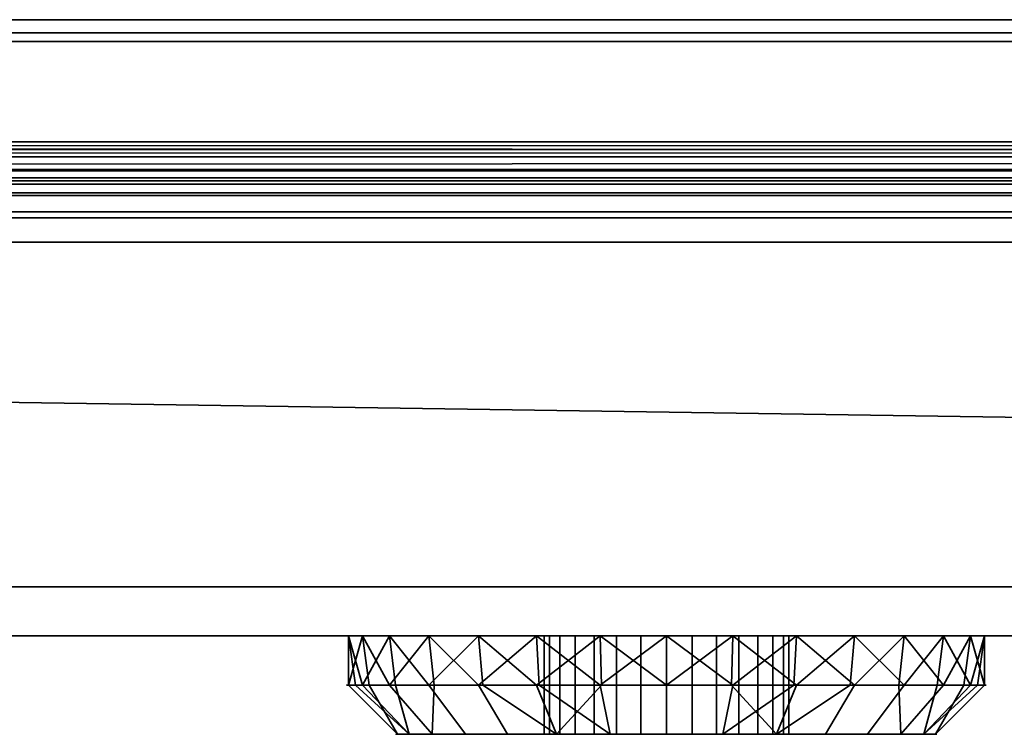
# Model space of a CAD drawing. Header units: millimetres. Extents: x -603 to 3703, y -121 to 193.
# Tile 526 of 656: x 1474 to 1514, y -54 to -25. Entities that reach past the tile are written whole.
import ezdxf

# ---------------------------------------------------------------- set-up
doc = ezdxf.new("R2010")
doc.units = ezdxf.units.MM
doc.layers.add('152', color=7, linetype='Continuous', true_color=0xffffff)

# ---------------------------------------------------------------- blocks, each defined once
blk = doc.blocks.new('UG_SURFACE_061')
at = {"layer": '152', "color": 35, "linetype": 'Continuous', "lineweight": 35}
for points in [[(1029, -34, 2019), (1971, -34, 2019), (1971, 0, 2019), (1029, 0, 2019)], [(1029, -34), (1029, -2), (1971, -2), (1971, -34)], [(1016, -34, 2032), (1984, -34, 2032), (1971, -34, 2019), (1029, -34, 2019)], [(1984, -48), (1016, -48), (1016, -34), (1029, -34)], [(1984, -50, 2032), (1984, -34, 2032), (1016, -34, 2032), (1016, -50, 2032)], [(1984, -48), (1029, -34), (1971, -34)], [(1016, -50, 2), (1016, -48), (1984, -48), (1984, -50, 2)], [(1084, -50, 1527), (1110, -50, 1523.5), (1984, -50, 2032), (1016, -50, 2032)], [(1110, -50, 936.5), (1084, -50, 933), (1016, -50, 2), (1984, -50, 2)], [(1984, -50, 2032), (1110, -50, 1171.5), (1488.742, -50, 1373.5), (1492.359, -50, 1377.517)], [(1110, -50, 1171.5), (1487.071, -50, 1368.359), (1488.742, -50, 1373.5)], [(1110, -50, 936.5), (1494.712, -50, 1355.124), (1490.339, -50, 1358.301)], [(1490.339, -50, 1358.301), (1487.636, -50, 1362.983), (1110, -50, 1171.5), (1110, -50, 936.5)], [(1487.636, -50, 1362.983), (1487.071, -50, 1368.359), (1110, -50, 1171.5)], [(1984, -50, 2032), (1110, -50, 1523.5), (1110, -50, 1385.5)], [(1110, -50, 936.5), (1984, -50, 2), (1500, -50, 1354), (1494.712, -50, 1355.124)], [(1110, -50, 1385.5), (1110, -50, 1171.5), (1984, -50, 2032)], [(1488.742, -50, 1373.5), (1487.071, -50, 1368.359), (1487.636, -52, 1371.017)], [(1487.071, -50, 1368.359), (1487.354, -52, 1368.329), (1487.636, -52, 1371.017)], [(1487.071, -50, 1368.359), (1487.636, -50, 1362.983), (1487.071, -52, 1365.641)], [(1487.636, -50, 1362.983), (1487.906, -52, 1363.071), (1487.071, -52, 1365.641)], [(1487.071, -52, 1365.641), (1487.354, -52, 1368.329), (1487.071, -50, 1368.359)], [(1488.742, -52, 1360.5), (1487.636, -50, 1362.983), (1490.339, -50, 1358.301)], [(1488.742, -52, 1360.5), (1487.906, -52, 1363.071), (1487.636, -50, 1362.983)], [(1487.636, -52, 1371.017), (1488.988, -52, 1373.358), (1488.742, -50, 1373.5)], [(1492.359, -50, 1377.517), (1488.742, -50, 1373.5), (1490.339, -52, 1375.699)], [(1488.742, -50, 1373.5), (1488.988, -52, 1373.358), (1490.339, -52, 1375.699)], [(1490.339, -50, 1358.301), (1490.55, -52, 1358.491), (1488.742, -52, 1360.5)], [(1490.339, -50, 1358.301), (1494.712, -50, 1355.124), (1492.359, -52, 1356.483)], [(1492.359, -52, 1356.483), (1490.55, -52, 1358.491), (1490.339, -50, 1358.301)], [(1490.339, -52, 1375.699), (1492.526, -52, 1377.287), (1492.359, -50, 1377.517)], [(1492.359, -50, 1377.517), (1497.297, -50, 1379.716), (1984, -50, 2032)], [(1497.297, -50, 1379.716), (1492.359, -50, 1377.517), (1494.712, -52, 1378.876)], [(1492.359, -50, 1377.517), (1492.526, -52, 1377.287), (1494.712, -52, 1378.876)], [(1494.712, -50, 1355.124), (1494.828, -52, 1355.383), (1492.359, -52, 1356.483)], [(1497.297, -52, 1354.284), (1494.712, -50, 1355.124), (1500, -50, 1354)], [(1497.297, -52, 1354.284), (1494.828, -52, 1355.383), (1494.712, -50, 1355.124)], [(1494.712, -52, 1378.876), (1497.356, -52, 1379.438), (1497.297, -50, 1379.716)], [(1495.027, -54, 1367.523), (1495.027, -50, 1367.523), (1495.67, -50, 1369.5), (1495.67, -54, 1369.5)], [(1495.245, -54, 1365.455), (1495.245, -50, 1365.455), (1495.027, -50, 1367.523), (1495.027, -54, 1367.523)], [(1495.67, -50, 1369.5), (1495.027, -50, 1367.523), (1495.245, -50, 1365.455), (1500, -50, 1367)], [(1496.284, -54, 1363.654), (1496.284, -50, 1363.654), (1495.245, -50, 1365.455), (1495.245, -54, 1365.455)], [(1495.245, -50, 1365.455), (1496.284, -50, 1363.654), (1497.966, -50, 1362.432), (1500, -50, 1367)], [(1495.67, -54, 1369.5), (1495.67, -50, 1369.5), (1497.061, -50, 1371.045), (1497.061, -54, 1371.045)], [(1498.96, -50, 1371.891), (1497.061, -50, 1371.045), (1495.67, -50, 1369.5), (1500, -50, 1367)], [(1497.966, -54, 1362.432), (1497.966, -50, 1362.432), (1496.284, -50, 1363.654), (1496.284, -54, 1363.654)], [(1497.061, -54, 1371.045), (1497.061, -50, 1371.045), (1498.96, -50, 1371.891), (1498.96, -54, 1371.891)], [(1984, -50, 2032), (1497.297, -50, 1379.716), (1502.703, -50, 1379.716)], [(1502.703, -50, 1379.716), (1497.297, -50, 1379.716), (1500, -52, 1380)], [(1497.297, -50, 1379.716), (1497.356, -52, 1379.438), (1500, -52, 1380)], [(1500, -50, 1354), (1500, -52, 1354), (1497.297, -52, 1354.284)], [(1500, -54, 1362), (1500, -50, 1362), (1497.966, -50, 1362.432), (1497.966, -54, 1362.432)], [(1497.966, -50, 1362.432), (1500, -50, 1362), (1502.034, -50, 1362.432), (1500, -50, 1367)], [(1498.96, -54, 1371.891), (1498.96, -50, 1371.891), (1501.04, -50, 1371.891), (1501.04, -54, 1371.891)], [(1502.939, -50, 1371.045), (1501.04, -50, 1371.891), (1498.96, -50, 1371.891), (1500, -50, 1367)], [(1505.288, -50, 1355.124), (1500, -50, 1354), (1984, -50, 2)], [(1500, -50, 1354), (1505.288, -50, 1355.124), (1502.703, -52, 1354.284)], [(1500, -52, 1380), (1502.644, -52, 1379.438), (1502.703, -50, 1379.716)], [(1502.703, -52, 1354.284), (1500, -52, 1354), (1500, -50, 1354)], [(1502.034, -54, 1362.432), (1502.034, -50, 1362.432), (1500, -50, 1362), (1500, -54, 1362)], [(1500, -50, 1367), (1502.034, -50, 1362.432), (1503.716, -50, 1363.654)], [(1503.716, -50, 1363.654), (1504.755, -50, 1365.455), (1504.973, -50, 1367.523), (1500, -50, 1367)], [(1504.973, -50, 1367.523), (1504.33, -50, 1369.5), (1502.939, -50, 1371.045), (1500, -50, 1367)], [(1501.04, -54, 1371.891), (1501.04, -50, 1371.891), (1502.939, -50, 1371.045), (1502.939, -54, 1371.045)], [(1503.716, -54, 1363.654), (1503.716, -50, 1363.654), (1502.034, -50, 1362.432), (1502.034, -54, 1362.432)], [(1502.703, -50, 1379.716), (1502.644, -52, 1379.438), (1505.288, -52, 1378.876)], [(1984, -50, 2032), (1502.703, -50, 1379.716), (1507.641, -50, 1377.517)], [(1505.288, -50, 1355.124), (1505.172, -52, 1355.383), (1502.703, -52, 1354.284)], [(1505.288, -52, 1378.876), (1507.641, -50, 1377.517), (1502.703, -50, 1379.716)], [(1502.939, -54, 1371.045), (1502.939, -50, 1371.045), (1504.33, -50, 1369.5), (1504.33, -54, 1369.5)], [(1504.755, -54, 1365.455), (1504.755, -50, 1365.455), (1503.716, -50, 1363.654), (1503.716, -54, 1363.654)], [(1504.33, -54, 1369.5), (1504.33, -50, 1369.5), (1504.973, -50, 1367.523), (1504.973, -54, 1367.523)], [(1504.973, -54, 1367.523), (1504.973, -50, 1367.523), (1504.755, -50, 1365.455), (1504.755, -54, 1365.455)], [(1507.641, -52, 1356.483), (1505.172, -52, 1355.383), (1505.288, -50, 1355.124)], [(1509.661, -50, 1358.301), (1505.288, -50, 1355.124), (1984, -50, 2)], [(1507.641, -52, 1356.483), (1505.288, -50, 1355.124), (1509.661, -50, 1358.301)], [(1505.288, -52, 1378.876), (1507.474, -52, 1377.287), (1507.641, -50, 1377.517)], [(1507.641, -50, 1377.517), (1507.474, -52, 1377.287), (1509.661, -52, 1375.699)], [(1507.641, -50, 1377.517), (1511.258, -50, 1373.5), (1984, -50, 2032)], [(1509.661, -50, 1358.301), (1509.45, -52, 1358.491), (1507.641, -52, 1356.483)], [(1511.258, -50, 1373.5), (1507.641, -50, 1377.517), (1509.661, -52, 1375.699)], [(1511.258, -52, 1360.5), (1509.45, -52, 1358.491), (1509.661, -50, 1358.301)], [(1984, -50, 2), (1512.364, -50, 1362.983), (1509.661, -50, 1358.301)], [(1509.661, -50, 1358.301), (1512.364, -50, 1362.983), (1511.258, -52, 1360.5)], [(1509.661, -52, 1375.699), (1511.012, -52, 1373.358), (1511.258, -50, 1373.5)], [(1511.258, -50, 1373.5), (1511.012, -52, 1373.358), (1512.364, -52, 1371.017)], [(1511.258, -50, 1373.5), (1512.929, -50, 1368.359), (1984, -50, 2032)], [(1512.364, -50, 1362.983), (1512.094, -52, 1363.071), (1511.258, -52, 1360.5)], [(1512.364, -52, 1371.017), (1512.929, -50, 1368.359), (1511.258, -50, 1373.5)], [(1512.929, -52, 1365.641), (1512.094, -52, 1363.071), (1512.364, -50, 1362.983)], [(1984, -50, 2), (1984, -50, 2032), (1512.929, -50, 1368.359), (1512.364, -50, 1362.983)], [(1512.929, -52, 1365.641), (1512.364, -50, 1362.983), (1512.929, -50, 1368.359)], [(1512.364, -52, 1371.017), (1512.646, -52, 1368.329), (1512.929, -50, 1368.359)], [(1512.929, -50, 1368.359), (1512.646, -52, 1368.329), (1512.929, -52, 1365.641)], [(1489.06, -54, 1365.85), (1487.071, -52, 1365.641), (1487.906, -52, 1363.071)], [(1487.354, -52, 1368.329), (1487.071, -52, 1365.641), (1489.06, -54, 1365.85), (1489.538, -54, 1370.399)], [(1489.538, -54, 1370.399), (1487.636, -52, 1371.017), (1487.354, -52, 1368.329)], [(1488.988, -52, 1373.358), (1487.636, -52, 1371.017), (1489.538, -54, 1370.399)], [(1487.906, -52, 1363.071), (1488.742, -52, 1360.5), (1490.474, -54, 1361.5), (1489.06, -54, 1365.85)], [(1490.474, -54, 1361.5), (1488.742, -52, 1360.5), (1490.55, -52, 1358.491)], [(1489.538, -54, 1370.399), (1491.825, -54, 1374.36), (1490.339, -52, 1375.699), (1488.988, -52, 1373.358)], [(1492.526, -52, 1377.287), (1490.339, -52, 1375.699), (1491.825, -54, 1374.36), (1495.526, -54, 1377.049)], [(1490.55, -52, 1358.491), (1492.359, -52, 1356.483), (1493.534, -54, 1358.101), (1490.474, -54, 1361.5)], [(1497.713, -54, 1356.24), (1493.534, -54, 1358.101), (1492.359, -52, 1356.483), (1494.828, -52, 1355.383)], [(1495.526, -54, 1377.049), (1494.712, -52, 1378.876), (1492.526, -52, 1377.287)], [(1497.356, -52, 1379.438), (1494.712, -52, 1378.876), (1495.526, -54, 1377.049)], [(1494.828, -52, 1355.383), (1497.297, -52, 1354.284), (1497.713, -54, 1356.24)], [(1495.526, -54, 1377.049), (1500, -54, 1378), (1500, -52, 1380), (1497.356, -52, 1379.438)], [(1500, -54, 1356), (1497.713, -54, 1356.24), (1497.297, -52, 1354.284), (1500, -52, 1354)], [(1500, -52, 1354), (1502.703, -52, 1354.284), (1502.287, -54, 1356.24), (1500, -54, 1356)], [(1502.644, -52, 1379.438), (1500, -52, 1380), (1500, -54, 1378), (1504.474, -54, 1377.049)], [(1502.287, -54, 1356.24), (1502.703, -52, 1354.284), (1505.172, -52, 1355.383)], [(1505.172, -52, 1355.383), (1507.641, -52, 1356.483), (1506.466, -54, 1358.101), (1502.287, -54, 1356.24)], [(1504.474, -54, 1377.049), (1505.288, -52, 1378.876), (1502.644, -52, 1379.438)], [(1504.474, -54, 1377.049), (1508.175, -54, 1374.36), (1509.661, -52, 1375.699), (1507.474, -52, 1377.287)], [(1507.474, -52, 1377.287), (1505.288, -52, 1378.876), (1504.474, -54, 1377.049)], [(1509.526, -54, 1361.5), (1506.466, -54, 1358.101), (1507.641, -52, 1356.483), (1509.45, -52, 1358.491)], [(1511.012, -52, 1373.358), (1509.661, -52, 1375.699), (1508.175, -54, 1374.36), (1510.462, -54, 1370.399)], [(1509.45, -52, 1358.491), (1511.258, -52, 1360.5), (1509.526, -54, 1361.5)], [(1510.94, -54, 1365.85), (1509.526, -54, 1361.5), (1511.258, -52, 1360.5), (1512.094, -52, 1363.071)], [(1510.462, -54, 1370.399), (1512.364, -52, 1371.017), (1511.012, -52, 1373.358)], [(1510.462, -54, 1370.399), (1510.94, -54, 1365.85), (1512.929, -52, 1365.641), (1512.646, -52, 1368.329)], [(1512.646, -52, 1368.329), (1512.364, -52, 1371.017), (1510.462, -54, 1370.399)], [(1512.094, -52, 1363.071), (1512.929, -52, 1365.641), (1510.94, -54, 1365.85)], [(1496.284, -54, 1363.654), (1495.245, -54, 1365.455), (1489.06, -54, 1365.85), (1490.474, -54, 1361.5)], [(1495.245, -54, 1365.455), (1495.027, -54, 1367.523), (1489.538, -54, 1370.399), (1489.06, -54, 1365.85)], [(1491.825, -54, 1374.36), (1489.538, -54, 1370.399), (1495.027, -54, 1367.523), (1495.67, -54, 1369.5)], [(1490.474, -54, 1361.5), (1493.534, -54, 1358.101), (1496.284, -54, 1363.654)], [(1491.825, -54, 1374.36), (1495.67, -54, 1369.5), (1497.061, -54, 1371.045)], [(1497.061, -54, 1371.045), (1498.96, -54, 1371.891), (1495.526, -54, 1377.049), (1491.825, -54, 1374.36)], [(1497.966, -54, 1362.432), (1496.284, -54, 1363.654), (1493.534, -54, 1358.101), (1497.713, -54, 1356.24)], [(1500, -54, 1378), (1495.526, -54, 1377.049), (1498.96, -54, 1371.891)], [(1497.713, -54, 1356.24), (1500, -54, 1356), (1500, -54, 1362), (1497.966, -54, 1362.432)], [(1498.96, -54, 1371.891), (1501.04, -54, 1371.891), (1504.474, -54, 1377.049), (1500, -54, 1378)], [(1502.034, -54, 1362.432), (1500, -54, 1362), (1500, -54, 1356), (1502.287, -54, 1356.24)], [(1508.175, -54, 1374.36), (1504.474, -54, 1377.049), (1501.04, -54, 1371.891), (1502.939, -54, 1371.045)], [(1502.287, -54, 1356.24), (1506.466, -54, 1358.101), (1503.716, -54, 1363.654), (1502.034, -54, 1362.432)], [(1502.939, -54, 1371.045), (1504.33, -54, 1369.5), (1508.175, -54, 1374.36)], [(1503.716, -54, 1363.654), (1506.466, -54, 1358.101), (1509.526, -54, 1361.5)], [(1509.526, -54, 1361.5), (1510.94, -54, 1365.85), (1504.755, -54, 1365.455), (1503.716, -54, 1363.654)], [(1504.33, -54, 1369.5), (1504.973, -54, 1367.523), (1510.462, -54, 1370.399), (1508.175, -54, 1374.36)], [(1510.94, -54, 1365.85), (1510.462, -54, 1370.399), (1504.973, -54, 1367.523), (1504.755, -54, 1365.455)]]:
    blk.add_3dface(points, dxfattribs=at)
blk = doc.blocks.new('UG_SURFACE_066')
at = {"layer": '152', "color": 252, "linetype": 'Continuous', "lineweight": 35}
for points in [[(1026, -25.835, -7.906), (1974, -25.835, -7.906), (1974, -24.953, -7.75), (1026, -24.953, -7.75)], [(1026, -24.953, -8.75), (1974, -24.953, -8.75), (1974, -25.493, -8.845), (1026, -25.493, -8.845)], [(1026, -25.493, -8.845), (1974, -25.493, -8.845), (1974, -31.644, -11.084), (1026, -31.644, -11.084)], [(1026, -31.986, -10.144), (1974, -31.986, -10.144), (1974, -25.835, -7.906), (1026, -25.835, -7.906)], [(1974, -31.644, -11.084), (1974, -31.986, -10.144), (1026, -31.986, -10.144), (1026, -31.644, -11.084)]]:
    blk.add_3dface(points, dxfattribs=at)
blk = doc.blocks.new('UG_SURFACE_094')
at = {"layer": '152', "color": 252, "linetype": 'Continuous', "lineweight": 35}
for points in [[(1023.5, -29.92, 2023.75), (1976.5, -29.92, 2023.75), (1976.5, 14.42, 2023.75), (1023.5, 14.42, 2023.75)], [(1025, -29.92, 2022.25), (1025, 14.42, 2022.25), (1975, 14.42, 2022.25), (1975, -29.92, 2022.25)], [(970, -18, 2077.25), (970, -29.92, 2077.25), (2030, -29.92, 2077.25), (2030, -18, 2077.25)], [(971.5, -18, 2075.75), (2028.5, -18, 2075.75), (2028.5, -29.92, 2075.75), (971.5, -29.92, 2075.75)], [(2029.941, -30.521, 2077.191), (970, -29.92, 2077.25), (970.059, -30.521, 2077.191)], [(2029.941, -30.521, 2077.191), (2030, -29.92, 2077.25), (970, -29.92, 2077.25)], [(971.53, -30.228, 2075.72), (971.5, -29.92, 2075.75), (2028.5, -29.92, 2075.75)], [(971.53, -30.228, 2075.72), (2028.5, -29.92, 2075.75), (2028.47, -30.228, 2075.72)], [(1976.53, -30.228, 2023.78), (1023.5, -29.92, 2023.75), (1023.47, -30.228, 2023.78)], [(1976.53, -30.228, 2023.78), (1976.5, -29.92, 2023.75), (1023.5, -29.92, 2023.75)], [(1024.941, -30.521, 2022.309), (1975, -29.92, 2022.25), (1975.059, -30.521, 2022.309)], [(1024.941, -30.521, 2022.309), (1025, -29.92, 2022.25), (1975, -29.92, 2022.25)], [(2028.47, -30.228, 2075.72), (2028.38, -30.525, 2075.63), (971.62, -30.525, 2075.63), (971.53, -30.228, 2075.72)], [(1023.47, -30.228, 2023.78), (1023.38, -30.525, 2023.87), (1976.62, -30.525, 2023.87)], [(1023.47, -30.228, 2023.78), (1976.62, -30.525, 2023.87), (1976.53, -30.228, 2023.78)], [(970.059, -30.521, 2077.191), (970.234, -31.099, 2077.016), (2029.766, -31.099, 2077.016), (2029.941, -30.521, 2077.191)], [(2028.037, -31.037, 2075.287), (971.963, -31.037, 2075.287), (971.62, -30.525, 2075.63), (2028.38, -30.525, 2075.63)], [(1976.62, -30.525, 2023.87), (1023.38, -30.525, 2023.87), (1023.037, -31.037, 2024.213), (1976.963, -31.037, 2024.213)], [(1975.059, -30.521, 2022.309), (1024.765, -31.099, 2022.485), (1024.941, -30.521, 2022.309)], [(1975.059, -30.521, 2022.309), (1975.235, -31.099, 2022.485), (1024.765, -31.099, 2022.485)], [(2029.766, -31.099, 2077.016), (970.234, -31.099, 2077.016), (970.902, -32.098, 2076.348), (2029.098, -32.098, 2076.348)], [(2027.525, -31.38, 2074.775), (972.475, -31.38, 2074.775), (971.963, -31.037, 2075.287), (2028.037, -31.037, 2075.287)], [(1976.963, -31.037, 2024.213), (1023.037, -31.037, 2024.213), (1022.525, -31.38, 2024.725), (1977.475, -31.38, 2024.725)], [(1975.902, -32.098, 2023.152), (1024.098, -32.098, 2023.152), (1024.765, -31.099, 2022.485), (1975.235, -31.099, 2022.485)], [(2026.92, -31.5, 2074.17), (973.08, -31.5, 2074.17), (972.475, -31.38, 2074.775), (2027.525, -31.38, 2074.775)], [(973.08, -31.5, 2074.17), (2026.92, -31.5, 2074.17), (1978.08, -31.5, 2025.33), (1021.92, -31.5, 2025.33)], [(1977.475, -31.38, 2024.725), (1022.525, -31.38, 2024.725), (1021.92, -31.5, 2025.33), (1978.08, -31.5, 2025.33)], [(2029.098, -32.098, 2076.348), (970.902, -32.098, 2076.348), (971.901, -32.766, 2075.349), (2028.099, -32.766, 2075.349)], [(1976.901, -32.766, 2024.151), (1023.099, -32.766, 2024.151), (1024.098, -32.098, 2023.152), (1975.902, -32.098, 2023.152)], [(2028.099, -32.766, 2075.349), (971.901, -32.766, 2075.349), (973.08, -33, 2074.17), (2026.92, -33, 2074.17)], [(1978.08, -33, 2025.33), (1021.92, -33, 2025.33), (1023.099, -32.766, 2024.151), (1976.901, -32.766, 2024.151)], [(973.08, -33, 2074.17), (1021.92, -33, 2025.33), (1978.08, -33, 2025.33), (2026.92, -33, 2074.17)]]:
    blk.add_3dface(points, dxfattribs=at)

msp = doc.modelspace()

# ---------------------------------------------------------------- linework, layer by layer
at = {"layer": '152', "color": 252, "linetype": 'Continuous', "lineweight": 35}
for p, q in [((1974, -24.953, -7.75), (1026, -24.953, -7.75)), ((1974, -24.953, -8.75), (1026, -24.953, -8.75)), ((1974, -25.493, -8.845), (1026, -25.493, -8.845)), ((1974, -25.835, -7.906), (1026, -25.835, -7.906)), ((2030, -29.92, 2077.25), (970, -29.92, 2077.25)), ((2028.5, -29.92, 2075.75), (971.5, -29.92, 2075.75)), ((1976.5, -29.92, 2023.75), (1023.5, -29.92, 2023.75)), ((1975, -29.92, 2022.25), (1025, -29.92, 2022.25)), ((2026.92, -31.5, 2074.17), (973.08, -31.5, 2074.17)), ((1978.08, -31.5, 2025.33), (1021.92, -31.5, 2025.33)), ((1974, -31.644, -11.084), (1026, -31.644, -11.084)), ((1974, -31.986, -10.144), (1026, -31.986, -10.144)), ((2026.92, -33, 2074.17), (973.08, -33, 2074.17)), ((1978.08, -33, 2025.33), (1021.92, -33, 2025.33))]:
    msp.add_line(p, q, dxfattribs=at)
at = {"layer": '152', "color": 35, "linetype": 'Continuous', "lineweight": 35}
for p, q in [((1016, -34, 2032), (1984, -34, 2032)), ((1016, -34, 2032), (1984, -34, 2032)), ((1029, -34, 2019), (1971, -34, 2019)), ((1016, -48), (1984, -48)), ((1984, -50, 2032), (1016, -50, 2032)), ((1984, -50, 2), (1016, -50, 2)), ((1984, -50, 2), (1016, -50, 2))]:
    msp.add_line(p, q, dxfattribs=at)
at = {"layer": '152', "color": 35, "linetype": 'Continuous', "lineweight": 35, "extrusion": (0, -1, 0)}
for centre, radius in [((1500, 1367, 50), 13), ((1500, 1367, 50), 5), ((1500, 1367, 52), 13), ((1500, 1367, 54), 11), ((1500, 1367, 54), 11), ((1500, 1367, 54), 5)]:
    msp.add_circle(centre, radius, dxfattribs=at)

# ---------------------------------------------------------------- block references
at = {"layer": '152', "color": 252, "linetype": 'Continuous', "lineweight": 35}
for name in ['UG_SURFACE_066', 'UG_SURFACE_094']:
    msp.add_blockref(name, (0, 0), dxfattribs=at)
at = {"layer": '152', "color": 35, "linetype": 'Continuous', "lineweight": 35}
msp.add_blockref('UG_SURFACE_061', (0, 0), dxfattribs=at)

doc.saveas('drawing.dxf')
